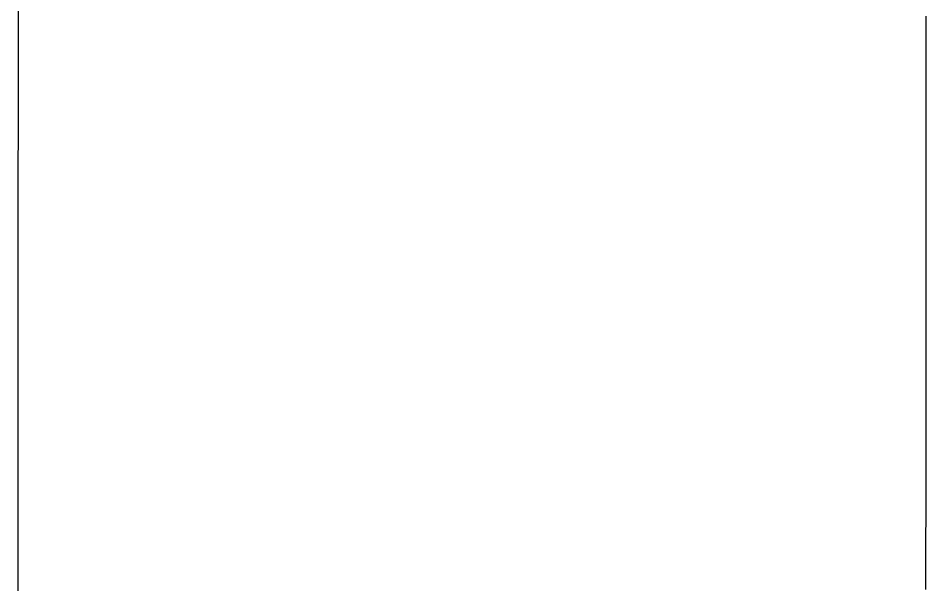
# Model space of a CAD drawing. Extents: x -7.3 to 34, y 0 to 22.
# Drawn here: x 32.84186 to 32.88359, y 3.82876 to 3.85476 of the extents above; entities that cross this region are included whole.
import ezdxf

# ---------------------------------------------------------------- set-up
doc = ezdxf.new("R2010")
doc.units = 0
doc.layers.add('SH_Data', color=7, linetype='Continuous')

msp = doc.modelspace()

# ---------------------------------------------------------------- linework, layer by layer
at = {"layer": 'SH_Data'}
for p, q in [((32.841866, 3.854671), (32.841866, 3.855175)), ((32.883592, 3.854849), (32.883592, 3.854439)), ((32.841865, 3.854165), (32.841866, 3.854671)), ((32.883592, 3.854439), (32.883592, 3.854028)), ((32.841865, 3.853655), (32.841865, 3.854165)), ((32.883592, 3.854028), (32.883592, 3.853613)), ((32.841865, 3.853143), (32.841865, 3.853655)), ((32.883592, 3.853613), (32.883592, 3.853196)), ((32.841865, 3.852628), (32.841865, 3.853143)), ((32.883592, 3.853196), (32.883591, 3.852777)), ((32.883591, 3.852777), (32.883591, 3.852355)), ((32.841865, 3.85211), (32.841865, 3.852628)), ((32.883591, 3.852355), (32.883591, 3.851931)), ((32.841864, 3.85159), (32.841865, 3.85211)), ((32.883591, 3.851931), (32.883591, 3.851505)), ((32.841864, 3.851067), (32.841864, 3.85159)), ((32.883591, 3.851505), (32.883591, 3.851076)), ((32.841864, 3.850542), (32.841864, 3.851067)), ((32.883591, 3.851076), (32.883591, 3.850644)), ((32.883591, 3.850644), (32.88359, 3.850211)), ((32.841864, 3.850014), (32.841864, 3.850542)), ((32.88359, 3.850211), (32.88359, 3.849774)), ((32.841864, 3.849484), (32.841864, 3.850014)), ((32.841864, 3.848952), (32.841864, 3.849484)), ((32.88359, 3.849774), (32.88359, 3.849336)), ((32.841863, 3.848417), (32.841864, 3.848952)), ((32.88359, 3.849336), (32.88359, 3.848895)), ((32.88359, 3.848895), (32.88359, 3.848452)), ((32.841863, 3.847881), (32.841863, 3.848417)), ((32.88359, 3.848452), (32.88359, 3.848007)), ((32.841863, 3.847342), (32.841863, 3.847881)), ((32.88359, 3.848007), (32.883589, 3.847559)), ((32.841863, 3.846801), (32.841863, 3.847342)), ((32.883589, 3.847559), (32.883589, 3.847109)), ((32.883589, 3.847109), (32.883589, 3.846657)), ((32.841863, 3.846258), (32.841863, 3.846801)), ((32.883589, 3.846657), (32.883589, 3.846203)), ((32.841862, 3.845713), (32.841863, 3.846258)), ((32.883589, 3.846203), (32.883589, 3.845746)), ((32.841862, 3.845167), (32.841862, 3.845713)), ((32.883589, 3.845746), (32.883589, 3.845287)), ((32.883589, 3.845287), (32.883588, 3.844826)), ((32.841862, 3.844618), (32.841862, 3.845167)), ((32.883588, 3.844826), (32.883588, 3.844363)), ((32.841862, 3.844068), (32.841862, 3.844618)), ((32.883588, 3.844363), (32.883588, 3.843898)), ((32.841861, 3.843516), (32.841862, 3.844068)), ((32.883588, 3.843898), (32.883588, 3.843431)), ((32.841861, 3.842963), (32.841861, 3.843516)), ((32.883588, 3.843431), (32.883588, 3.842961)), ((32.841861, 3.842408), (32.841861, 3.842963)), ((32.883588, 3.842961), (32.883588, 3.842489)), ((32.841861, 3.841852), (32.841861, 3.842408)), ((32.883588, 3.842489), (32.883587, 3.842016)), ((32.841861, 3.841294), (32.841861, 3.841852)), ((32.883587, 3.842016), (32.883587, 3.84154)), ((32.883587, 3.84154), (32.883587, 3.841062)), ((32.84186, 3.840735), (32.841861, 3.841294)), ((32.883587, 3.841062), (32.883587, 3.840582)), ((32.84186, 3.840174), (32.84186, 3.840735)), ((32.883587, 3.840582), (32.883587, 3.840101)), ((32.84186, 3.839612), (32.84186, 3.840174)), ((32.883587, 3.840101), (32.883587, 3.839617)), ((32.84186, 3.83905), (32.84186, 3.839612)), ((32.883587, 3.839617), (32.883586, 3.839131)), ((32.84186, 3.838485), (32.84186, 3.83905)), ((32.883586, 3.839131), (32.883586, 3.838643)), ((32.883586, 3.838643), (32.883586, 3.838153)), ((32.841859, 3.83792), (32.84186, 3.838485)), ((32.883586, 3.838153), (32.883586, 3.837662)), ((32.841859, 3.837354), (32.841859, 3.83792)), ((32.841859, 3.836787), (32.841859, 3.837354)), ((32.883586, 3.837662), (32.883586, 3.837168)), ((32.883586, 3.837168), (32.883585, 3.836673)), ((32.841859, 3.836219), (32.841859, 3.836787)), ((32.883585, 3.836673), (32.883585, 3.836175)), ((32.841859, 3.835651), (32.841859, 3.836219)), ((32.883585, 3.836175), (32.883585, 3.835676)), ((32.841858, 3.834511), (32.841859, 3.835651)), ((32.883585, 3.835676), (32.883585, 3.835175)), ((32.883585, 3.835175), (32.883585, 3.834672)), ((32.841858, 3.833369), (32.841858, 3.834511)), ((32.883585, 3.834672), (32.883585, 3.834167)), ((32.883585, 3.834167), (32.883584, 3.833661)), ((32.883584, 3.833661), (32.883584, 3.833152)), ((32.841857, 3.832225), (32.841858, 3.833369)), ((32.883584, 3.833152), (32.883584, 3.832642)), ((32.883584, 3.832642), (32.883584, 3.83213)), ((32.841857, 3.831079), (32.841857, 3.832225)), ((32.883584, 3.83213), (32.883584, 3.831617)), ((32.883584, 3.831617), (32.883583, 3.831102)), ((32.841856, 3.829933), (32.841857, 3.831079)), ((32.883583, 3.831102), (32.883583, 3.830585)), ((32.883583, 3.830585), (32.883583, 3.830066)), ((32.841856, 3.827639), (32.841856, 3.829933)), ((32.883583, 3.830066), (32.883583, 3.829545)), ((32.883583, 3.829545), (32.883583, 3.829023)), ((32.883583, 3.829023), (32.883582, 3.8285))]:
    msp.add_line(p, q, dxfattribs=at)
for points in [[(32.841856, 3.827639), (32.841856, 3.829933), (32.841857, 3.831079), (32.841857, 3.832225), (32.841858, 3.833369), (32.841858, 3.834511), (32.841859, 3.835651), (32.841859, 3.836219), (32.841859, 3.836787), (32.841859, 3.837354), (32.841859, 3.83792), (32.84186, 3.838485), (32.84186, 3.83905), (32.84186, 3.839612), (32.84186, 3.840174), (32.84186, 3.840735), (32.841861, 3.841294), (32.841861, 3.841852), (32.841861, 3.842408), (32.841861, 3.842963), (32.841861, 3.843516), (32.841862, 3.844068), (32.841862, 3.844618), (32.841862, 3.845167), (32.841862, 3.845713), (32.841863, 3.846258), (32.841863, 3.846801), (32.841863, 3.847342), (32.841863, 3.847881), (32.841863, 3.848417), (32.841864, 3.848952), (32.841864, 3.849484), (32.841864, 3.850014), (32.841864, 3.850542), (32.841864, 3.851067), (32.841864, 3.85159), (32.841865, 3.85211), (32.841865, 3.852628), (32.841865, 3.853143), (32.841865, 3.853655), (32.841865, 3.854165), (32.841866, 3.854671), (32.841866, 3.855175)], [(32.883592, 3.854849), (32.883592, 3.854439), (32.883592, 3.854028), (32.883592, 3.853613), (32.883592, 3.853196), (32.883591, 3.852777), (32.883591, 3.852355), (32.883591, 3.851931), (32.883591, 3.851505), (32.883591, 3.851076), (32.883591, 3.850644), (32.88359, 3.850211), (32.88359, 3.849774), (32.88359, 3.849336), (32.88359, 3.848895), (32.88359, 3.848452), (32.88359, 3.848007), (32.883589, 3.847559), (32.883589, 3.847109), (32.883589, 3.846657), (32.883589, 3.846203), (32.883589, 3.845746), (32.883589, 3.845287), (32.883588, 3.844826), (32.883588, 3.844363), (32.883588, 3.843898), (32.883588, 3.843431), (32.883588, 3.842961), (32.883588, 3.842489), (32.883587, 3.842016), (32.883587, 3.84154), (32.883587, 3.841062), (32.883587, 3.840582), (32.883587, 3.840101), (32.883587, 3.839617), (32.883586, 3.839131), (32.883586, 3.838643), (32.883586, 3.838153), (32.883586, 3.837662), (32.883586, 3.837168), (32.883585, 3.836673), (32.883585, 3.836175), (32.883585, 3.835676), (32.883585, 3.835175), (32.883585, 3.834672), (32.883585, 3.834167), (32.883584, 3.833661), (32.883584, 3.833152), (32.883584, 3.832642), (32.883584, 3.83213), (32.883584, 3.831617), (32.883583, 3.831102), (32.883583, 3.830585), (32.883583, 3.830066), (32.883583, 3.829545), (32.883583, 3.829023), (32.883582, 3.8285)]]:
    msp.add_lwpolyline(points, dxfattribs=at)

doc.saveas('drawing.dxf')
